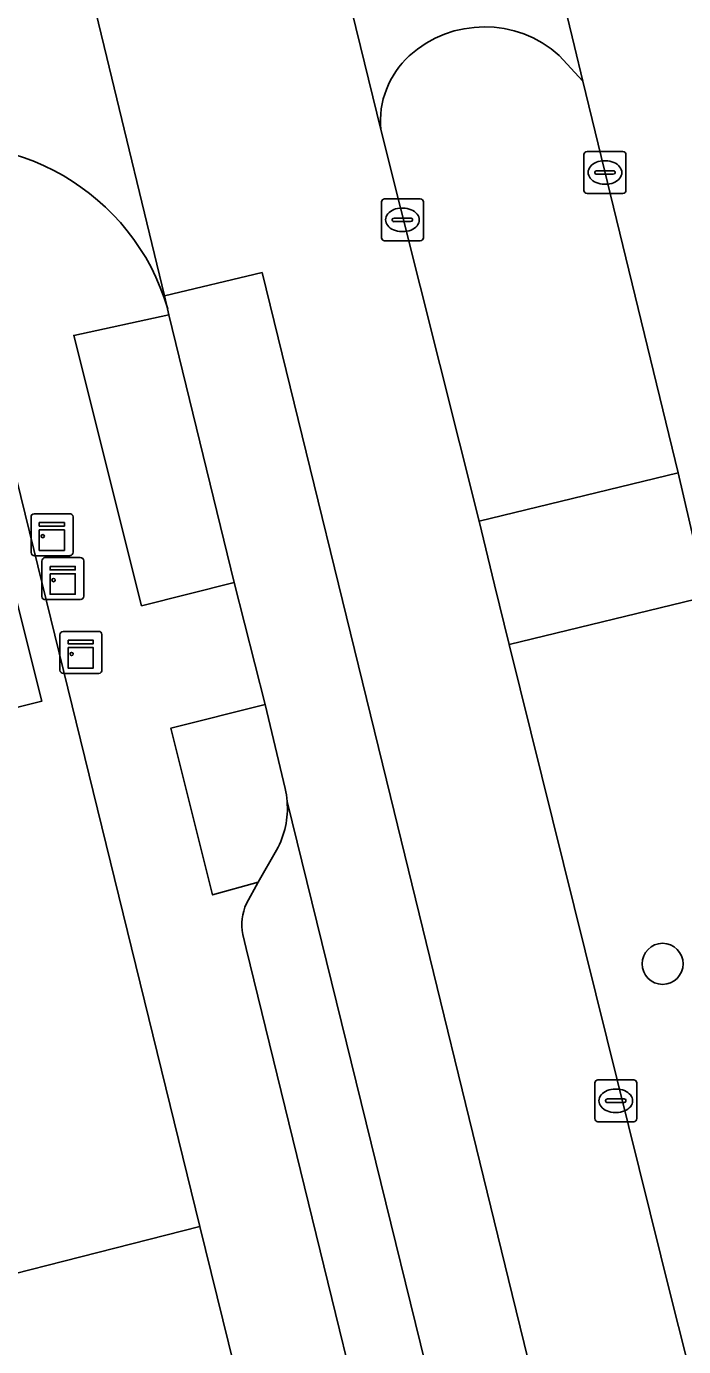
# Model space of a CAD drawing. Extents: x 158455 to 159797, y 387218 to 388672.
# Drawn here: x 159339.99 to 159355.66, y 387969.03 to 388000.48 of the extents above; entities that cross this region are included whole.
import ezdxf

# ---------------------------------------------------------------- set-up
doc = ezdxf.new("R2010")
doc.units = 0
for name, color, linetype in [('IMGEO_Berm_groen', 7, 'Continuous'), ('IMGEO_Boom', 7, 'Continuous'), ('IMGEO_Erf', 7, 'Continuous'), ('IMGEO_Groenvoorziening', 7, 'Continuous'), ('IMGEO_Kast', 7, 'Continuous'), ('IMGEO_Kolk', 7, 'Continuous'), ('IMGEO_Pand', 7, 'Continuous'), ('IMGEO_Parkeervlak_open', 7, 'Continuous'), ('IMGEO_Rijbaan_lokaal_gesloten', 7, 'Continuous'), ('IMGEO_Rijbaan_lokaal_open', 7, 'Continuous'), ('IMGEO_Verkeerseiland_groen', 7, 'Continuous'), ('IMGEO_Voetpad_open', 7, 'Continuous')]:
    doc.layers.add(name, color=color, linetype=linetype)

msp = doc.modelspace()

# ---------------------------------------------------------------- linework, layer by layer
at = {"layer": 'IMGEO_Berm_groen'}
msp.add_lwpolyline([(159356.208, 387986.899), (159351.502, 387985.752), (159355.373, 387970.136), (159357.165, 387963.076), (159359.493, 387953.521), (159362.344, 387940.982), (159368.055, 387917.654)], dxfattribs=at)
at = {"layer": 'IMGEO_Boom'}
msp.add_circle((159355.155, 387978.146), 0.489, dxfattribs=at)
at = {"layer": 'IMGEO_Erf'}
for points in [[(159338.535, 387994.657), (159331.357, 387992.82), (159329.904, 387990.524), (159330.024, 387990.034), (159320.226, 387987.61), (159320.117, 387988.079), (159317.89, 387989.511), (159310.672, 387987.733), (159313.191, 387977.569), (159316.397, 387964.633), (159321.464, 387965.878), (159321.387, 387966.192), (159323.892, 387966.807), (159326.399, 387967.423), (159327.638, 387962.38), (159335.178, 387964.304), (159333.909, 387969.289), (159336.452, 387969.936), (159344.131, 387971.891)], [(159326.064, 387985.792), (159330.289, 387986.85), (159334.658, 387987.944), (159333.579, 387992.255), (159338.11, 387993.389), (159340.36, 387984.403), (159335.94, 387983.296), (159337.012, 387979.024), (159328.305, 387976.844), (159319.324, 387974.595), (159318.26, 387978.839), (159313.97, 387977.764), (159311.698, 387986.84), (159316.375, 387988.011), (159317.469, 387983.639), (159321.84, 387984.734)]]:
    msp.add_lwpolyline(points, close=True, dxfattribs=at)
at = {"layer": 'IMGEO_Groenvoorziening'}
msp.add_lwpolyline([(159343.388, 387993.611), (159341.122, 387993.12), (159342.738, 387986.676), (159344.947, 387987.235)], close=True, dxfattribs=at)
for points in [[(159345.683, 387984.326), (159343.434, 387983.758), (159344.432, 387979.787), (159345.515, 387980.089), (159345.957, 387980.857)], [(159346.159, 387982.323), (159345.683, 387984.326)]]:
    msp.add_lwpolyline(points, dxfattribs=at)
for centre, radius, start, end in [((159344.226, 387981.862), 1.987, 4.4886, 13.3987), ((159344.174, 387981.848), 2.04, 330.9279, 4.768)]:
    msp.add_arc(centre, radius, start, end, dxfattribs=at)
at = {"layer": 'IMGEO_Kast'}
for p, q in [((159340.181, 387988.871), (159341.022, 387988.871)), ((159341.022, 387988.871), (159340.181, 387988.871)), ((159340.106, 387987.946), (159340.106, 387988.787)), ((159340.106, 387988.787), (159340.106, 387987.946)), ((159341.106, 387988.796), (159341.106, 387987.955)), ((159341.106, 387987.955), (159341.106, 387988.796)), ((159341.031, 387987.871), (159340.19, 387987.871)), ((159340.19, 387987.871), (159341.031, 387987.871)), ((159340.363, 387986.9), (159340.363, 387987.741)), ((159340.363, 387987.741), (159340.363, 387986.9)), ((159340.438, 387987.825), (159341.279, 387987.825)), ((159341.279, 387987.825), (159340.438, 387987.825)), ((159341.363, 387987.75), (159341.363, 387986.909)), ((159341.363, 387986.909), (159341.363, 387987.75)), ((159341.288, 387986.825), (159340.447, 387986.825)), ((159340.447, 387986.825), (159341.288, 387986.825)), ((159340.869, 387986.066), (159341.71, 387986.066)), ((159341.71, 387986.066), (159340.869, 387986.066)), ((159340.794, 387985.141), (159340.794, 387985.982)), ((159340.794, 387985.982), (159340.794, 387985.141)), ((159341.794, 387985.991), (159341.794, 387985.15)), ((159341.794, 387985.15), (159341.794, 387985.991)), ((159341.719, 387985.066), (159340.878, 387985.066)), ((159340.878, 387985.066), (159341.719, 387985.066))]:
    msp.add_line(p, q, dxfattribs=at)
for points in [[(159340.301, 387988.661), (159340.901, 387988.661), (159340.901, 387988.576), (159340.301, 387988.576), (159340.301, 387988.661)], [(159340.301, 387988.486), (159340.901, 387988.486), (159340.901, 387987.997), (159340.301, 387987.997), (159340.301, 387988.486)], [(159340.558, 387987.615), (159341.158, 387987.615), (159341.158, 387987.53), (159340.558, 387987.53), (159340.558, 387987.615)], [(159340.558, 387987.44), (159341.158, 387987.44), (159341.158, 387986.951), (159340.558, 387986.951), (159340.558, 387987.44)], [(159340.989, 387985.856), (159341.589, 387985.856), (159341.589, 387985.771), (159340.989, 387985.771), (159340.989, 387985.856)], [(159340.989, 387985.681), (159341.589, 387985.681), (159341.589, 387985.192), (159340.989, 387985.192), (159340.989, 387985.681)]]:
    msp.add_lwpolyline(points, dxfattribs=at)
for centre in [(159340.385, 387988.335), (159340.642, 387987.289), (159341.073, 387985.53)]:
    msp.add_circle(centre, 0.0377, dxfattribs=at)
for centre, start, end in [((159340.184, 387988.793), 92.4484, 184.2845), ((159340.184, 387988.793), 92.4484, 184.2845), ((159341.028, 387988.793), 2.4484, 94.2845), ((159341.028, 387988.793), 2.4484, 94.2845), ((159340.184, 387987.949), 182.4484, 274.2845), ((159340.184, 387987.949), 182.4484, 274.2845), ((159341.028, 387987.949), 272.4484, 4.2845), ((159341.028, 387987.949), 272.4484, 4.2845), ((159340.441, 387987.747), 92.4484, 184.2845), ((159340.441, 387987.747), 92.4484, 184.2845), ((159341.285, 387987.747), 2.4484, 94.2845), ((159341.285, 387987.747), 2.4484, 94.2845), ((159340.441, 387986.903), 182.4484, 274.2845), ((159340.441, 387986.903), 182.4484, 274.2845), ((159341.285, 387986.903), 272.4484, 4.2845), ((159341.285, 387986.903), 272.4484, 4.2845), ((159340.872, 387985.988), 92.4484, 184.2845), ((159340.872, 387985.988), 92.4484, 184.2845), ((159341.716, 387985.988), 2.4484, 94.2845), ((159341.716, 387985.988), 2.4484, 94.2845), ((159340.872, 387985.144), 182.4484, 274.2845), ((159340.872, 387985.144), 182.4484, 274.2845), ((159341.716, 387985.144), 272.4484, 4.2845), ((159341.716, 387985.144), 272.4484, 4.2845)]:
    msp.add_arc(centre, 0.0779, start, end, dxfattribs=at)
at = {"layer": 'IMGEO_Kolk'}
for p, q in [((159353.281, 387996.574), (159353.281, 387997.426)), ((159353.356, 387997.5), (159354.208, 387997.5)), ((159354.282, 387997.426), (159354.282, 387996.574)), ((159353.583, 387997.043), (159353.981, 387997.043)), ((159353.769, 387997.28), (159353.794, 387997.28)), ((159353.54, 387996.994), (159353.54, 387997.006)), ((159353.978, 387996.957), (159353.58, 387996.957)), ((159353.792, 387996.72), (159353.767, 387996.72)), ((159354.024, 387997.006), (159354.024, 387996.994)), ((159354.208, 387996.5), (159353.356, 387996.5)), ((159348.454, 387995.446), (159348.454, 387996.298)), ((159348.529, 387996.372), (159349.381, 387996.372)), ((159348.942, 387996.152), (159348.967, 387996.152)), ((159349.455, 387996.298), (159349.455, 387995.446)), ((159348.713, 387995.866), (159348.713, 387995.878)), ((159349.151, 387995.829), (159348.753, 387995.829)), ((159348.756, 387995.915), (159349.154, 387995.915)), ((159349.197, 387995.878), (159349.197, 387995.866)), ((159348.965, 387995.592), (159348.94, 387995.592)), ((159349.381, 387995.372), (159348.529, 387995.372)), ((159353.614, 387975.384), (159354.466, 387975.384)), ((159353.539, 387974.458), (159353.539, 387975.31)), ((159354.027, 387975.164), (159354.052, 387975.164)), ((159354.54, 387975.31), (159354.54, 387974.458)), ((159353.798, 387974.878), (159353.798, 387974.89)), ((159354.236, 387974.841), (159353.838, 387974.841)), ((159353.841, 387974.927), (159354.239, 387974.927)), ((159354.282, 387974.89), (159354.282, 387974.878)), ((159354.466, 387974.384), (159353.614, 387974.384)), ((159354.05, 387974.604), (159354.025, 387974.604))]:
    msp.add_line(p, q, dxfattribs=at)
for points in [[(159353.281, 387996.574), (159353.281, 387997.426)], [(159353.356, 387997.5), (159354.208, 387997.5)], [(159354.282, 387997.426), (159354.282, 387996.574)], [(159354.208, 387996.5), (159353.356, 387996.5)], [(159348.454, 387995.446), (159348.454, 387996.298)], [(159348.529, 387996.372), (159349.381, 387996.372)], [(159349.455, 387996.298), (159349.455, 387995.446)], [(159349.381, 387995.372), (159348.529, 387995.372)], [(159353.614, 387975.384), (159354.466, 387975.384)], [(159353.539, 387974.458), (159353.539, 387975.31)], [(159354.54, 387975.31), (159354.54, 387974.458)], [(159354.466, 387974.384), (159353.614, 387974.384)]]:
    msp.add_lwpolyline(points, dxfattribs=at)
for centre, radius, start, end in [((159353.358, 387997.424), 0.0765, 91.552, 178.448), ((159353.358, 387997.424), 0.0765, 91.552, 178.448), ((159354.206, 387997.424), 0.0765, 1.552, 88.448), ((159354.206, 387997.424), 0.0765, 1.552, 88.448), ((159353.58, 387997.003), 0.0403, 85.8775, 175.7526), ((159353.985, 387997.005), 0.0386, 1.7309, 96.639), ((159353.577, 387996.993), 0.0366, 178.938, 274.7102), ((159353.981, 387997), 0.043, 264.8664, 352.4533), ((159353.358, 387996.576), 0.0765, 181.552, 268.448), ((159353.358, 387996.576), 0.0765, 181.552, 268.448), ((159354.206, 387996.576), 0.0765, 271.552, 358.448), ((159354.206, 387996.576), 0.0765, 271.552, 358.448), ((159348.531, 387996.296), 0.0765, 91.552, 178.448), ((159348.531, 387996.296), 0.0765, 91.552, 178.448), ((159349.379, 387996.296), 0.0765, 1.552, 88.448), ((159349.379, 387996.296), 0.0765, 1.552, 88.448), ((159348.753, 387995.875), 0.0403, 85.8775, 175.7526), ((159348.75, 387995.865), 0.0366, 178.938, 274.7102), ((159349.154, 387995.872), 0.043, 264.8664, 352.4533), ((159349.158, 387995.877), 0.0386, 1.7309, 96.639), ((159348.531, 387995.448), 0.0765, 181.552, 268.448), ((159348.531, 387995.448), 0.0765, 181.552, 268.448), ((159349.379, 387995.448), 0.0765, 271.552, 358.448), ((159349.379, 387995.448), 0.0765, 271.552, 358.448), ((159353.616, 387975.308), 0.0765, 91.552, 178.448), ((159353.616, 387975.308), 0.0765, 91.552, 178.448), ((159354.464, 387975.308), 0.0765, 1.552, 88.448), ((159354.464, 387975.308), 0.0765, 1.552, 88.448), ((159353.838, 387974.887), 0.0403, 85.8775, 175.7526), ((159353.835, 387974.877), 0.0366, 178.938, 274.7102), ((159354.239, 387974.884), 0.043, 264.8664, 352.4533), ((159354.243, 387974.889), 0.0386, 1.7309, 96.639), ((159353.616, 387974.46), 0.0765, 181.552, 268.448), ((159353.616, 387974.46), 0.0765, 181.552, 268.448), ((159354.464, 387974.46), 0.0765, 271.552, 358.448), ((159354.464, 387974.46), 0.0765, 271.552, 358.448)]:
    msp.add_arc(centre, radius, start, end, dxfattribs=at)
for centre, major_axis, ratio, start_param, end_param in [((159353.768, 387997), (-0.387, 0.002), 0.722429, 4.712389, 7.853982), ((159353.793, 387997), (-0.39, 0.002), 0.717154, 1.570796, 4.712389), ((159348.941, 387995.872), (-0.387, 0.002), 0.722429, 4.712389, 7.853982), ((159348.966, 387995.872), (-0.39, 0.002), 0.717154, 1.570796, 4.712389), ((159354.026, 387974.884), (-0.387, 0.002), 0.722429, 4.712389, 7.853982), ((159354.051, 387974.884), (-0.39, 0.002), 0.717154, 1.570796, 4.712389)]:
    msp.add_ellipse(centre, major_axis=major_axis, ratio=ratio, start_param=start_param, end_param=end_param, dxfattribs=at)
at = {"layer": 'IMGEO_Pand'}
for points in [[(159338.11, 387993.389), (159333.579, 387992.255), (159334.658, 387987.944), (159330.289, 387986.85), (159331.399, 387982.416), (159335.879, 387983.538), (159335.94, 387983.296), (159340.36, 387984.403)], [(159336.452, 387969.936), (159337.722, 387964.951), (159345.359, 387966.895), (159344.131, 387971.891)]]:
    msp.add_lwpolyline(points, close=True, dxfattribs=at)
at = {"layer": 'IMGEO_Parkeervlak_open'}
for points in [[(159351.618, 387960.019), (159346.207, 387982.018)], [(159345.957, 387980.857), (159345.515, 387980.089), (159345.236, 387979.582)], [(159345.149, 387978.848), (159345.234, 387978.51), (159349.862, 387959.591), (159359.122, 387921.411)]]:
    msp.add_lwpolyline(points, dxfattribs=at)
for centre, radius, start, end in [((159344.174, 387981.848), 2.04, 330.9279, 4.768), ((159346.39, 387979.073), 1.261, 156.2048, 190.2758)]:
    msp.add_arc(centre, radius, start, end, dxfattribs=at)
at = {"layer": 'IMGEO_Rijbaan_lokaal_gesloten'}
for points in [[(159368.055, 387917.654), (159362.344, 387940.982), (159359.493, 387953.521), (159357.165, 387963.076), (159355.373, 387970.136), (159351.502, 387985.752), (159351.146, 387987.177), (159350.787, 387988.69), (159348.44, 387998.025), (159347.955, 388000), (159345.792, 388008.805), (159343.724, 388017.209), (159342.366, 388022.729), (159336.877, 388045.035), (159326.76, 388086.491), (159323.241, 388101.11), (159322.963, 388102.264), (159321.53, 388108.217)], [(159327.509, 388104.42), (159328.039, 388102.276), (159334.313, 388076.91), (159334.418, 388076.48), (159342.344, 388044.018), (159347.23, 388023.977), (159348.562, 388018.511), (159350.655, 388009.927), (159353.055, 388000), (159353.254, 387999.173), (159355.526, 387989.843), (159356.208, 387986.899), (159360.1, 387971.07), (159361.828, 387963.977), (159362.046, 387963.082), (159364.152, 387954.494), (159367.878, 387939.305), (159374.487, 387911.544)], [(159326.578, 388072.512), (159341.796, 388010.372), (159339.46, 388009.847), (159341.851, 388000), (159343.286, 387994.065), (159345.612, 387994.616), (159348.668, 387982.132), (159351.567, 387970.272), (159355.817, 387952.917), (159363.608, 387921.02), (159365.326, 387913.868), (159365.801, 387911.236), (159365.991, 387909.757), (159366.155, 387907.319), (159366.055, 387905.603), (159365.834, 387903.739), (159365.671, 387902.656), (159365.206, 387900.599), (159364.58, 387898.514), (159364.294, 387897.677), (159363.186, 387895.344), (159362.464, 387894.175), (159364.535, 387890.821)], [(159363.608, 387921.02), (159355.817, 387952.917), (159351.567, 387970.272), (159348.668, 387982.132), (159345.612, 387994.616), (159343.286, 387994.065), (159343.361, 387993.755), (159343.388, 387993.611), (159344.947, 387987.235), (159345.683, 387984.326), (159346.159, 387982.323)], [(159346.207, 387982.018), (159351.618, 387960.019), (159361.781, 387918.113), (159363.027, 387912.98)]]:
    msp.add_lwpolyline(points, dxfattribs=at)
msp.add_arc((159344.226, 387981.862), 1.987, 4.4886, 13.3987, dxfattribs=at)
at = {"layer": 'IMGEO_Rijbaan_lokaal_open'}
for points in [[(159343.361, 387993.755), (159343.286, 387994.065), (159341.851, 388000), (159339.46, 388009.847), (159339.19, 388010.961)], [(159352.693, 387999.788), (159353.254, 387999.173), (159353.055, 388000), (159350.655, 388009.927)], [(159345.792, 388008.805), (159347.955, 388000), (159348.44, 387998.025)]]:
    msp.add_lwpolyline(points, dxfattribs=at)
for centre, radius, start, end in [((159350.911, 387997.799), 2.671, 48.1374, 132.1831), ((159350.542, 387998.221), 2.111, 132.4501, 185.3173), ((159338.158, 387992.229), 5.423, 16.3468, 103.7042)]:
    msp.add_arc(centre, radius, start, end, dxfattribs=at)
at = {"layer": 'IMGEO_Verkeerseiland_groen'}
for points in [[(159353.254, 387999.173), (159352.693, 387999.788)], [(159348.44, 387998.025), (159350.787, 387988.69), (159355.526, 387989.843), (159353.254, 387999.173)]]:
    msp.add_lwpolyline(points, dxfattribs=at)
for centre, radius, start, end in [((159350.911, 387997.799), 2.671, 48.1374, 132.1831), ((159350.542, 387998.221), 2.111, 132.4501, 185.3173)]:
    msp.add_arc(centre, radius, start, end, dxfattribs=at)
at = {"layer": 'IMGEO_Voetpad_open'}
for points in [[(159336.873, 387997.497), (159338.535, 387994.657), (159344.131, 387971.891), (159345.359, 387966.895), (159345.743, 387965.334), (159347.369, 387958.717), (159346.126, 387956.481), (159345.776, 387956.401), (159348.141, 387946.846), (159348.44, 387946.926), (159350.597, 387945.394), (159353.767, 387932.662), (159352.465, 387930.376), (159352.145, 387930.346), (159354.549, 387920.541), (159354.849, 387920.601), (159356.986, 387919.079), (159358.437, 387913.132)], [(159345.236, 387979.582), (159345.515, 387980.089), (159344.432, 387979.787), (159343.434, 387983.758), (159345.683, 387984.326), (159344.947, 387987.235), (159342.738, 387986.676), (159341.122, 387993.12), (159343.388, 387993.611), (159343.361, 387993.755)], [(159359.122, 387921.411), (159349.862, 387959.591), (159345.234, 387978.51), (159345.149, 387978.848)]]:
    msp.add_lwpolyline(points, dxfattribs=at)
msp.add_lwpolyline([(159355.526, 387989.843), (159350.787, 387988.69), (159351.146, 387987.177), (159351.502, 387985.752), (159356.208, 387986.899)], close=True, dxfattribs=at)
for centre, radius, start, end in [((159338.158, 387992.229), 5.423, 16.3468, 103.7042), ((159346.39, 387979.073), 1.261, 156.2048, 190.2758)]:
    msp.add_arc(centre, radius, start, end, dxfattribs=at)

doc.saveas('drawing.dxf')
